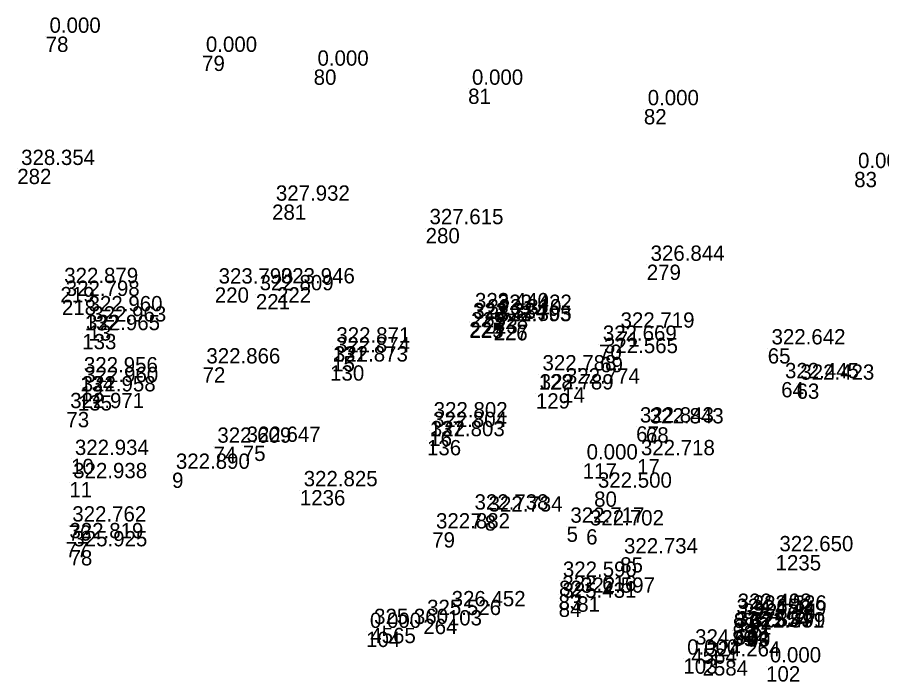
# Model space of a CAD drawing. Extents: x -829398 to -819400, y -1074439 to -1067977.
# Drawn here: x -822832.6 to -822764.8, y -1070473.2 to -1070421 of the extents above; entities that cross this region are included whole.
import ezdxf

# ---------------------------------------------------------------- set-up
doc = ezdxf.new("R2010")
doc.units = 0
doc.layers.add('Vrstva 60', color=7, linetype='Continuous')
doc.layers.add('Vrstva 61', color=7, linetype='Continuous')

msp = doc.modelspace()

# ---------------------------------------------------------------- linework, layer by layer
at = {"layer": 'Vrstva 60'}
for p, q in [((-822830.402, -1070422.536), (-822830.402, -1070422.536)), ((-822818.132, -1070424.033), (-822818.132, -1070424.033)), ((-822809.377, -1070425.118), (-822809.377, -1070425.118)), ((-822797.258, -1070426.614), (-822797.258, -1070426.614)), ((-822783.471, -1070428.223), (-822783.471, -1070428.223)), ((-822832.631, -1070432.911), (-822832.631, -1070432.911)), ((-822766.969, -1070433.153), (-822766.969, -1070433.153)), ((-822812.641, -1070435.713), (-822812.641, -1070435.713)), ((-822800.591, -1070437.557), (-822800.591, -1070437.557)), ((-822783.244, -1070440.432), (-822783.244, -1070440.432)), ((-822829.247, -1070442.18), (-822829.247, -1070442.18)), ((-822817.134, -1070442.217), (-822817.134, -1070442.217)), ((-822813.913, -1070442.744), (-822813.913, -1070442.744)), ((-822812.251, -1070442.205), (-822812.251, -1070442.205)), ((-822829.13, -1070443.188), (-822829.13, -1070443.188)), ((-822797.024, -1070444.156), (-822797.024, -1070444.156)), ((-822827.339, -1070444.393), (-822827.339, -1070444.393)), ((-822796.044, -1070444.637), (-822796.044, -1070444.637)), ((-822795.227, -1070444.284), (-822795.227, -1070444.284)), ((-822827.047, -1070445.198), (-822827.047, -1070445.198)), ((-822797.171, -1070444.929), (-822797.171, -1070444.929)), ((-822797.148, -1070444.99), (-822797.148, -1070444.99)), ((-822795.267, -1070445.178), (-822795.267, -1070445.178)), ((-822795.237, -1070445.147), (-822795.237, -1070445.147)), ((-822827.534, -1070445.875), (-822827.534, -1070445.875)), ((-822785.598, -1070445.679), (-822785.598, -1070445.679)), ((-822807.897, -1070446.847), (-822807.897, -1070446.847)), ((-822786.992, -1070446.707), (-822786.992, -1070446.707)), ((-822807.928, -1070447.611), (-822807.928, -1070447.611)), ((-822773.754, -1070446.994), (-822773.754, -1070446.994)), ((-822786.899, -1070447.678), (-822786.899, -1070447.678)), ((-822818.094, -1070448.488), (-822818.094, -1070448.488)), ((-822808.088, -1070448.336), (-822808.088, -1070448.336)), ((-822827.704, -1070449.188), (-822827.704, -1070449.188)), ((-822791.725, -1070449.033), (-822791.725, -1070449.033)), ((-822772.699, -1070449.647), (-822772.699, -1070449.647)), ((-822827.675, -1070449.956), (-822827.675, -1070449.956)), ((-822789.89, -1070450.062), (-822789.89, -1070450.062)), ((-822771.495, -1070449.761), (-822771.495, -1070449.761)), ((-822827.876, -1070450.681), (-822827.876, -1070450.681)), ((-822791.942, -1070450.528), (-822791.942, -1070450.528)), ((-822828.778, -1070451.995), (-822828.778, -1070451.995)), ((-822800.262, -1070452.719), (-822800.262, -1070452.719)), ((-822800.309, -1070453.477), (-822800.309, -1070453.477)), ((-822784.08, -1070453.124), (-822784.08, -1070453.124)), ((-822783.31, -1070453.195), (-822783.31, -1070453.195)), ((-822800.487, -1070454.197), (-822800.487, -1070454.197)), ((-822817.232, -1070454.71), (-822817.232, -1070454.71)), ((-822814.937, -1070454.641), (-822814.937, -1070454.641)), ((-822828.41, -1070455.671), (-822828.41, -1070455.671)), ((-822784.003, -1070455.691), (-822784.003, -1070455.691)), ((-822788.264, -1070456.021), (-822788.264, -1070456.021)), ((-822820.486, -1070456.757), (-822820.486, -1070456.757)), ((-822828.545, -1070457.493), (-822828.545, -1070457.493)), ((-822810.46, -1070458.126), (-822810.46, -1070458.126)), ((-822787.374, -1070458.237), (-822787.374, -1070458.237)), ((-822797.056, -1070459.957), (-822797.056, -1070459.957)), ((-822795.955, -1070460.108), (-822795.955, -1070460.108)), ((-822828.615, -1070460.895), (-822828.615, -1070460.895)), ((-822789.535, -1070460.989), (-822789.535, -1070460.989)), ((-822800.078, -1070461.438), (-822800.078, -1070461.438)), ((-822787.999, -1070461.201), (-822787.999, -1070461.201)), ((-822828.84, -1070462.206), (-822828.84, -1070462.206)), ((-822828.531, -1070462.841), (-822828.531, -1070462.841)), ((-822785.329, -1070463.398), (-822785.329, -1070463.398)), ((-822773.137, -1070463.23), (-822773.137, -1070463.23)), ((-822790.125, -1070465.236), (-822790.125, -1070465.236)), ((-822790.166, -1070466.339), (-822790.166, -1070466.339)), ((-822788.702, -1070466.48), (-822788.702, -1070466.48)), ((-822790.157, -1070466.882), (-822790.157, -1070466.882)), ((-822798.851, -1070467.547), (-822798.851, -1070467.547)), ((-822776.413, -1070467.749), (-822776.413, -1070467.749)), ((-822775.226, -1070467.885), (-822775.226, -1070467.885)), ((-822800.777, -1070468.233), (-822800.777, -1070468.233)), ((-822776.508, -1070468.149), (-822776.508, -1070468.149)), ((-822775.983, -1070468.529), (-822775.983, -1070468.529)), ((-822775.257, -1070468.269), (-822775.257, -1070468.269)), ((-822805.264, -1070469.246), (-822805.264, -1070469.246)), ((-822804.937, -1070468.938), (-822804.937, -1070468.938)), ((-822776.555, -1070469.17), (-822776.555, -1070469.17)), ((-822776.485, -1070469.132), (-822776.485, -1070469.132)), ((-822775.421, -1070469.215), (-822775.421, -1070469.215)), ((-822775.338, -1070469.209), (-822775.338, -1070469.209)), ((-822779.75, -1070470.553), (-822779.75, -1070470.553)), ((-822780.375, -1070471.342), (-822780.375, -1070471.342)), ((-822778.867, -1070471.485), (-822778.867, -1070471.485)), ((-822773.883, -1070471.95), (-822773.883, -1070471.95))]:
    msp.add_line(p, q, dxfattribs=at)

# ---------------------------------------------------------------- texts
for s, p in [('78', (-822830.402, -1070423.736)), ('79', (-822818.132, -1070425.233)), ('80', (-822809.377, -1070426.318)), ('81', (-822797.258, -1070427.814)), ('82', (-822783.471, -1070429.423)), ('282', (-822832.631, -1070434.111)), ('83', (-822766.969, -1070434.353)), ('281', (-822812.641, -1070436.913)), ('280', (-822800.591, -1070438.757)), ('279', (-822783.244, -1070441.632)), ('219', (-822829.247, -1070443.38)), ('222', (-822812.251, -1070443.405)), ('220', (-822817.134, -1070443.417)), ('221', (-822813.913, -1070443.944)), ('218', (-822829.13, -1070444.388)), ('229', (-822797.024, -1070445.356)), ('132', (-822827.339, -1070445.593)), ('223', (-822796.044, -1070445.837)), ('228', (-822795.227, -1070445.484)), ('13', (-822827.047, -1070446.398)), ('224', (-822797.171, -1070446.129)), ('225', (-822797.148, -1070446.19)), ('226', (-822795.267, -1070446.378)), ('227', (-822795.237, -1070446.347)), ('133', (-822827.534, -1070447.075)), ('71', (-822785.598, -1070446.879)), ('131', (-822807.897, -1070448.047)), ('70', (-822786.992, -1070447.907)), ('15', (-822807.928, -1070448.811)), ('65', (-822773.754, -1070448.194)), ('69', (-822786.899, -1070448.878)), ('72', (-822818.094, -1070449.688)), ('130', (-822808.088, -1070449.536)), ('134', (-822827.704, -1070450.388)), ('128', (-822791.725, -1070450.233)), ('64', (-822772.699, -1070450.847)), ('12', (-822827.675, -1070451.156)), ('14', (-822789.89, -1070451.262)), ('63', (-822771.495, -1070450.961)), ('135', (-822827.876, -1070451.881)), ('129', (-822791.942, -1070451.728)), ('73', (-822828.778, -1070453.195)), ('137', (-822800.262, -1070453.919)), ('16', (-822800.309, -1070454.677)), ('67', (-822784.08, -1070454.324)), ('68', (-822783.31, -1070454.395)), ('136', (-822800.487, -1070455.397)), ('74', (-822817.232, -1070455.91)), ('75', (-822814.937, -1070455.841)), ('10', (-822828.41, -1070456.871)), ('17', (-822784.003, -1070456.891)), ('117', (-822788.264, -1070457.221)), ('9', (-822820.486, -1070457.957)), ('11', (-822828.545, -1070458.693)), ('1236', (-822810.46, -1070459.326)), ('80', (-822787.374, -1070459.437)), ('7', (-822797.056, -1070461.157)), ('8', (-822795.955, -1070461.308)), ('76', (-822828.615, -1070462.095)), ('5', (-822789.535, -1070462.189)), ('6', (-822787.999, -1070462.401)), ('79', (-822800.078, -1070462.638)), ('77', (-822828.84, -1070463.406)), ('78', (-822828.531, -1070464.041)), ('1235', (-822773.137, -1070464.43)), ('85', (-822785.329, -1070464.598)), ('82', (-822790.125, -1070466.436)), ('83', (-822790.166, -1070467.539)), ('81', (-822788.702, -1070467.68)), ('84', (-822790.157, -1070468.082)), ('103', (-822798.851, -1070468.747)), ('87', (-822776.413, -1070468.949)), ('92', (-822775.226, -1070469.085)), ('264', (-822800.777, -1070469.433)), ('88', (-822776.508, -1070469.349)), ('86', (-822775.983, -1070469.729)), ('91', (-822775.257, -1070469.469)), ('104', (-822805.264, -1070470.446)), ('4565', (-822804.937, -1070470.138)), ('89', (-822776.555, -1070470.37)), ('94', (-822776.485, -1070470.332)), ('93', (-822775.421, -1070470.415)), ('90', (-822775.338, -1070470.409)), ('4564', (-822779.75, -1070471.753)), ('103', (-822780.375, -1070472.542)), ('2584', (-822778.867, -1070472.685)), ('102', (-822773.883, -1070473.15))]:
    msp.add_text(s, height=1.2, dxfattribs=at).set_placement(p)
at = {"layer": 'Vrstva 61'}
for s, p in [('0.000', (-822830.102, -1070422.236)), ('0.000', (-822817.832, -1070423.733)), ('0.000', (-822809.077, -1070424.818)), ('0.000', (-822796.958, -1070426.314)), ('0.000', (-822783.171, -1070427.923)), ('328.354', (-822832.331, -1070432.611)), ('0.000', (-822766.669, -1070432.853)), ('327.932', (-822812.341, -1070435.413)), ('327.615', (-822800.291, -1070437.257)), ('326.844', (-822782.944, -1070440.132)), ('322.879', (-822828.947, -1070441.88)), ('323.790', (-822816.834, -1070441.917)), ('323.946', (-822811.951, -1070441.905)), ('322.809', (-822813.613, -1070442.444)), ('322.798', (-822828.83, -1070442.888)), ('322.960', (-822827.039, -1070444.093)), ('323.440', (-822796.724, -1070443.856)), ('323.422', (-822794.927, -1070443.984)), ('323.324', (-822796.871, -1070444.629)), ('322.784', (-822796.848, -1070444.69)), ('323.310', (-822795.744, -1070444.337)), ('322.963', (-822826.747, -1070444.898)), ('322.793', (-822794.967, -1070444.878)), ('323.305', (-822794.937, -1070444.847)), ('322.719', (-822785.298, -1070445.379)), ('322.965', (-822827.234, -1070445.575)), ('322.871', (-822807.597, -1070446.547)), ('322.669', (-822786.692, -1070446.407)), ('322.642', (-822773.454, -1070446.694)), ('322.874', (-822807.628, -1070447.311)), ('322.565', (-822786.599, -1070447.378)), ('322.873', (-822807.788, -1070448.036)), ('322.866', (-822817.794, -1070448.188)), ('322.788', (-822791.425, -1070448.733)), ('322.956', (-822827.404, -1070448.888)), ('322.445', (-822772.399, -1070449.347)), ('322.423', (-822771.195, -1070449.461)), ('322.960', (-822827.375, -1070449.656)), ('322.774', (-822789.59, -1070449.762)), ('322.958', (-822827.576, -1070450.381)), ('322.789', (-822791.642, -1070450.228)), ('322.971', (-822828.478, -1070451.695)), ('322.802', (-822799.962, -1070452.419)), ('322.843', (-822783.78, -1070452.824)), ('322.843', (-822783.01, -1070452.895)), ('322.804', (-822800.009, -1070453.177)), ('322.803', (-822800.187, -1070453.897)), ('322.609', (-822816.932, -1070454.41)), ('322.647', (-822814.637, -1070454.341)), ('322.934', (-822828.11, -1070455.371)), ('322.718', (-822783.703, -1070455.391)), ('0.000', (-822787.964, -1070455.721)), ('322.890', (-822820.186, -1070456.457)), ('322.938', (-822828.245, -1070457.193)), ('322.825', (-822810.16, -1070457.826)), ('322.500', (-822787.074, -1070457.937)), ('322.738', (-822796.756, -1070459.657)), ('322.734', (-822795.655, -1070459.808)), ('322.762', (-822828.315, -1070460.595)), ('322.717', (-822789.235, -1070460.689)), ('322.702', (-822787.699, -1070460.901)), ('322.882', (-822799.778, -1070461.138)), ('322.819', (-822828.54, -1070461.906)), ('325.925', (-822828.231, -1070462.541)), ('322.650', (-822772.837, -1070462.93)), ('322.734', (-822785.029, -1070463.098)), ('322.590', (-822789.825, -1070464.936)), ('322.616', (-822789.866, -1070466.039)), ('322.597', (-822788.402, -1070466.18)), ('325.431', (-822789.857, -1070466.582)), ('326.452', (-822798.551, -1070467.247)), ('322.498', (-822776.113, -1070467.449)), ('322.526', (-822774.926, -1070467.585)), ('325.526', (-822800.477, -1070467.933)), ('324.652', (-822776.208, -1070467.849)), ('322.734', (-822775.683, -1070468.229)), ('324.449', (-822774.957, -1070467.969)), ('0.000', (-822804.964, -1070468.946)), ('325.360', (-822804.637, -1070468.638)), ('325.554', (-822776.255, -1070468.87)), ('322.834', (-822776.185, -1070468.832)), ('322.831', (-822775.121, -1070468.915)), ('325.499', (-822775.038, -1070468.909)), ('324.634', (-822779.45, -1070470.253)), ('0.000', (-822780.075, -1070471.042)), ('324.264', (-822778.567, -1070471.185)), ('0.000', (-822773.583, -1070471.65))]:
    msp.add_text(s, height=1.2, dxfattribs=at).set_placement(p)

doc.saveas('drawing.dxf')
